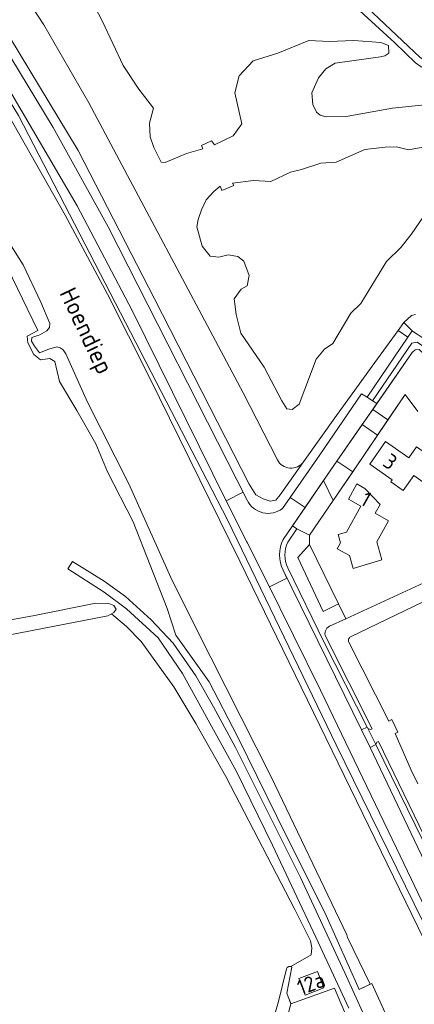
# Model space of a CAD drawing. Header units: metres. Extents: x 209813 to 223847, y 571801 to 587119.
# Tile 709 of 746: x 221635 to 221737, y 584708 to 584964. Entities that reach past the tile are written whole.
import ezdxf
from ezdxf.enums import TextEntityAlignment as Align

# ---------------------------------------------------------------- set-up
doc = ezdxf.new("R2010")
doc.units = ezdxf.units.M
for name, color, linetype, lineweight in [('B-RO-GK-BESCHOEIING-G', 8, 'GK-BESCHOEIING', 0), ('B-RO-GR-BEPLANTING_CULTUUR_HEESTERS-GV', 8, 'Continuous', 0), ('B-RO-GR-GRAS-GV', 8, 'Continuous', 0), ('B-RO-GR-GROENVOORZIENING-GV', 8, 'Continuous', 0), ('B-RO-OG-BEBOUWING-T18', 8, 'Continuous', 0), ('B-RO-OG-TERREIN_CULTUURSCHEIDING-GV', 8, 'Continuous', 0), ('B-RO-OG-TERREIN_ERF-GV', 8, 'Continuous', 0), ('B-RO-OG-TOPOGRAFIE-T18', 8, 'Continuous', 0), ('B-RO-OG-WATER_KANAAL-GV', 8, 'Continuous', 0), ('B-RO-OG-WEG-GV', 8, 'Continuous', 0), ('B-RO-VH-VERHARDING_BETONSTRAATSTEEN-GV', 8, 'Continuous', 0), ('B-RO-VH-VERHARDING_HALFVERHARDING-GV', 8, 'Continuous', 0), ('B-RO-VH-VERHARDING_HALFVERHARDING_GRIND-GV', 8, 'Continuous', 0), ('B-RO-VH-VERHARDING_OPEN-GV', 8, 'Continuous', 0), ('B-RO-VH-VERHARDING_PUIN-GV', 8, 'Continuous', 0), ('B-RO-VH-VERHARDING_TEGEL-GV', 8, 'Continuous', 0)]:
    doc.layers.add(name, color=color, linetype=linetype, lineweight=lineweight)
doc.styles.add('NLCS-ISO-M200-T18', font='txt', dxfattribs={"height": 0.36})
doc.linetypes.add('GK-BESCHOEIING', pattern='A,30,-5,[1,NLCS.shx,S=1,R=0,X=0,Y=0],-5', length=40)

msp = doc.modelspace()

# ---------------------------------------------------------------- linework, layer by layer
at = {"layer": 'B-RO-GK-BESCHOEIING-G', "flags": 128}
for points in [[(221875.738, 584454.845), (221874.508, 584455.066), (221873.062, 584455.961), (221872.183, 584457.19), (221847.773, 584506.691), (221791.235, 584619.586), (221692.021, 584823.048), (221668.547, 584870.73), (221657.634, 584892.46), (221646.635, 584912.998), (221631.561, 584939.584), (221622.157, 584954.665), (221605.775, 584980.039), (221592.815, 584999.476), (221533.755, 585091.875), (221484.107, 585170.707), (221456.455, 585214.021), (221415.099, 585277.685), (221382.506, 585326.88), (221353.466, 585369.682), (221298.776, 585452.31), (221262.849, 585507.464), (221235.508, 585549.912)], [(221705.614, 584717.47), (221704.3, 584710.74), (221704.659, 584709.815)], [(221726.004, 584713.065), (221723.068, 584711.688)], [(221733.071, 584696.681), (221733.767, 584697.044), (221726.419, 584713.26), (221726.004, 584713.065)], [(221704.659, 584709.815), (221705.325, 584708.1)]]:
    msp.add_lwpolyline(points, dxfattribs=at)
at = {"layer": 'B-RO-GR-BEPLANTING_CULTUUR_HEESTERS-GV', "flags": 128}
msp.add_lwpolyline([(221721.431, 584846.218), (221727.914, 584855.789), (221723.893, 584858.509), (221717.314, 584849.025)], close=True, dxfattribs=at)
at = {"layer": 'B-RO-GR-GRAS-GV', "flags": 128}
for points in [[(221741.016, 584871.889), (221742.263, 584875.374), (221739.355, 584877.441), (221738.707, 584878.035), (221737.708, 584877.954), (221736.872, 584877.252), (221726.626, 584862.447), (221730.6, 584859.759), (221735.044, 584866.329), (221738.368, 584861.92)], [(221658.678, 584809.351), (221657.708, 584808.846), (221594.16, 584796.523), (221573.084, 584792.465), (221558.757, 584789.837)], [(221699.749, 584700.51), (221702.157, 584708.548), (221704.203, 584717.084), (221704.394, 584717.405), (221704.792, 584717.673), (221705.315, 584717.643), (221710.632, 584720.694), (221710.837, 584722.487), (221710.484, 584724.309), (221706.387, 584732.471), (221688.409, 584767.031), (221680.608, 584780.79), (221674.864, 584790.355), (221666.421, 584802.111), (221662.547, 584806.065), (221658.678, 584809.351)], [(221658.259, 584560.817), (221657.866, 584557.975), (221654.908, 584546.054), (221662.703, 584543.813), (221672.303, 584548.909), (221674.288, 584552.614), (221695.999, 584548.737), (221722.35, 584675.17), (221724.09, 584685.3), (221724, 584689.21), (221723.01, 584695.44), (221722.15, 584699.15), (221716.68, 584712.03), (221705.298, 584707.995), (221703.681, 584701.717), (221701.431, 584696.801), (221700.021, 584695.097), (221695.446, 584691.702), (221687.903, 584687.187)]]:
    msp.add_lwpolyline(points, dxfattribs=at)
at = {"layer": 'B-RO-GR-GROENVOORZIENING-GV', "flags": 128}
for points in [[(221652.092, 584971.542), (221656.35, 584963.278), (221661.732, 584951.879), (221665.754, 584945.716), (221669.604, 584940.768), (221668.537, 584936.915), (221668.766, 584933.339), (221669.708, 584930.533), (221671.576, 584926.711), (221672.671, 584926.651), (221678.162, 584928.98), (221682.426, 584930.172), (221682.059, 584931.052), (221684.713, 584932.289), (221685.482, 584931.225), (221690.342, 584933.592), (221692.561, 584936.729), (221690.797, 584944.776), (221691.866, 584949.212), (221695.567, 584953.041), (221701.981, 584955.108), (221710.008, 584958.401), (221715.324, 584958.125), (221721.718, 584958.37), (221728.717, 584957.814), (221730.705, 584957.088), (221730.794, 584955.025), (221729.779, 584954.396), (221728.676, 584954.142), (221716.855, 584952.439), (221714.425, 584951.027), (221712.533, 584948.653), (221710.826, 584944.782), (221711.093, 584941.682), (221712.039, 584939.724), (221712.936, 584938.945), (221714.553, 584938.496), (221719.706, 584938.639), (221731.773, 584940.757), (221741.866, 584941.829)], [(221725.184, 584966.895), (221739.003, 584953.925), (221742.71, 584951.581), (221746.036, 584950.927), (221749.307, 584950.872), (221755.468, 584951.799), (221765.827, 584954.416), (221769.535, 584955.016), (221771.295, 584954.905), (221769.721, 584952.863), (221769.349, 584953.249), (221768.467, 584953.315), (221767.077, 584953.225), (221764.581, 584952.751), (221755.558, 584950.223), (221751.442, 584949.518), (221748.188, 584949.222), (221745.571, 584949.245), (221743.319, 584949.678), (221741.134, 584950.542), (221739.246, 584951.521), (221737.812, 584952.522), (221732.403, 584957.755), (221722.301, 584966.957)], [(221741.163, 584930.932), (221735.988, 584929.976), (221732.85, 584930.758), (221729.888, 584930.624), (221724.575, 584929.986), (221717.17, 584926.758), (221713.102, 584926.489), (221708.1, 584924.797), (221705.221, 584924.174), (221700.122, 584921.713), (221695.655, 584921.952), (221690.191, 584921.304), (221690.459, 584920.707), (221687.386, 584919.398), (221686.919, 584920.508), (221685.336, 584919.152), (221683.338, 584916.938), (221682.066, 584914.313), (221681.246, 584911.852), (221680.897, 584909.908), (221682.276, 584904.862), (221684.33, 584902.285), (221686.572, 584902.038), (221689.044, 584902.62), (221691.541, 584902.236), (221693.13, 584900.966), (221694.505, 584897.278), (221693.992, 584894.619), (221692.366, 584893.724), (221690.624, 584891.174), (221691.151, 584887.167), (221692.346, 584882.291), (221698.363, 584873.458), (221702.954, 584864.705), (221704.289, 584862.593), (221705.684, 584862.404), (221707.534, 584863.789), (221711.88, 584875.566), (221714.089, 584878.095), (221716.239, 584879.588), (221720.914, 584887.46), (221723.579, 584889.969), (221730.195, 584900.954), (221733.943, 584904.529), (221736.67, 584907.927), (221740.944, 584914.29)]]:
    msp.add_lwpolyline(points, dxfattribs=at)
at = {"layer": 'B-RO-OG-TERREIN_CULTUURSCHEIDING-GV', "flags": 128}
for points in [[(221705.173, 584839.611), (221712.841, 584850.698), (221723.741, 584866.557), (221725.162, 584865.624), (221735.769, 584881.216), (221733.244, 584883.02), (221727.172, 584874.698), (221717.189, 584860.909), (221708.602, 584848.81), (221702.584, 584840.288), (221701.403, 584838.87), (221699.986, 584838.587), (221698.144, 584839.248), (221696.255, 584840.288), (221694.46, 584843.075), (221669.877, 584891.21), (221649.998, 584929.786), (221632.143, 584959.305), (221606.022, 585000.152)], [(221610.295, 584989.197), (221630.25, 584957.661), (221643.477, 584935.735), (221657.803, 584909.935), (221693.982, 584838.904)], [(221737.811, 584887.113), (221736.729, 584886.851), (221734.744, 584885.017), (221736.896, 584882.873), (221738.031, 584882.116)], [(221703.143, 584836.676), (221705.173, 584839.611)], [(221706.934, 584831.424), (221704.567, 584827.969)], [(221715.366, 584806.089), (221719.64, 584808.061), (221717.736, 584811.933), (221713.704, 584809.95), (221707.185, 584823.983), (221710.156, 584827.35), (221710.204, 584829.753)], [(221717.736, 584811.933), (221710.156, 584827.35)], [(221704.57, 584821.245), (221714.048, 584801.905), (221725.206, 584779.875), (221725.402, 584779.533), (221726.14, 584779.22), (221726.519, 584779.403)], [(221726.519, 584779.403), (221714.419, 584803.372)], [(221728.165, 584776.169), (221727.715, 584775.952), (221727.442, 584775.368), (221745.884, 584737.712), (221747.619, 584737.598), (221746.081, 584741.299)], [(221744.829, 584742.066), (221742.676, 584746.065), (221728.165, 584776.169)]]:
    msp.add_lwpolyline(points, dxfattribs=at)
for points in [[(221726.578, 584864.695), (221727.682, 584863.97), (221736.872, 584877.252), (221737.708, 584877.954), (221738.707, 584878.035), (221739.355, 584877.441), (221742.263, 584875.374), (221742.641, 584876.432), (221742.88, 584876.74), (221738.218, 584879.967), (221736.807, 584879.69)], [(221705.78, 584832.216), (221706.934, 584831.424), (221710.204, 584829.753), (221716.349, 584838.764), (221713.815, 584843.946)]]:
    msp.add_lwpolyline(points, close=True, dxfattribs=at)
at = {"layer": 'B-RO-OG-TERREIN_CULTUURSCHEIDING-GV'}
msp.add_lwpolyline([(221714.419, 584803.372, -0.4249216), (221715.366, 584806.089)], format="xyb", dxfattribs=at)
at = {"layer": 'B-RO-OG-TERREIN_ERF-GV', "flags": 128}
for points in [[(221733.767, 584697.044), (221726.419, 584713.26), (221723.068, 584711.688), (221714.509, 584730.897), (221701.708, 584756.663), (221691.488, 584777.463), (221684.042, 584791.614), (221675.382, 584803.803), (221673.183, 584810.687), (221664.348, 584833.278), (221657.649, 584846.235), (221654.554, 584853.503), (221649.648, 584862.197), (221645.147, 584869.763), (221643.908, 584874.942), (221642.65, 584875.666), (221640.156, 584875.388), (221638.493, 584876.709), (221636.914, 584879.735), (221636.743, 584881.547), (221639.5, 584882.994), (221628.868, 584904.785)], [(221738.368, 584861.92), (221735.044, 584866.329), (221722.493, 584847.775), (221710.204, 584829.753), (221710.156, 584827.35), (221719.64, 584808.061), (221759.073, 584826.254)], [(221720.404, 584706.855), (221711.869, 584725.29), (221700.603, 584749.159), (221691.172, 584768.339), (221684.217, 584780.913), (221677.113, 584793.827), (221670.842, 584803.097), (221662.546, 584810.661), (221656.746, 584814.985), (221647.314, 584821.068), (221648.557, 584822.89), (221656.745, 584817.863), (221662.353, 584813.837), (221669.028, 584807.786), (221674.679, 584801.692), (221680.609, 584793.232), (221685.196, 584785.155), (221690.977, 584774.564), (221707.812, 584740.764), (221719.398, 584716), (221724.412, 584704.917)], [(221761.189, 584822.739), (221720.893, 584803.326)], [(221593.629, 584800.686), (221638.63, 584808.88), (221654.552, 584812.064), (221657.941, 584811.98), (221659.306, 584811.512), (221659.882, 584810.553), (221659.307, 584809.679), (221658.678, 584809.351), (221662.547, 584806.065), (221666.421, 584802.111), (221674.864, 584790.355), (221680.608, 584780.79), (221688.409, 584767.031), (221706.387, 584732.471), (221710.484, 584724.309), (221710.837, 584722.487), (221710.632, 584720.694), (221705.315, 584717.643), (221705.614, 584717.47), (221704.3, 584710.74), (221705.298, 584707.995), (221716.68, 584712.03), (221722.15, 584699.15)], [(221720.434, 584801.974), (221730.793, 584781.463), (221731.568, 584781.836), (221733.143, 584778.568), (221732.514, 584778.265), (221736.618, 584768.723), (221738.374, 584765.124)]]:
    msp.add_lwpolyline(points, dxfattribs=at)
for points in [[(221743.484, 584848.913), (221739.745, 584843.594), (221737.293, 584845.327), (221734.525, 584841.412), (221731.314, 584843.665), (221731.687, 584844.197), (221725.879, 584848.272), (221729.97, 584854.112), (221736.062, 584849.85), (221738.07, 584852.72)], [(221730.775, 584833.513), (221727.674, 584828.066), (221729.035, 584823.335), (221721.564, 584821.119), (221720.573, 584824.461), (221717.379, 584826.259), (221718.255, 584827.801), (221717.656, 584829.957), (221719.773, 584830.551), (221723.576, 584837.289), (221720.294, 584839.141), (221722.529, 584843.103), (221724.624, 584841.94), (221728.548, 584837.725), (221727.284, 584835.476)], [(221712.279, 584716.365), (221713.913, 584712.101), (221709.067, 584710.244), (221707.433, 584714.508)]]:
    msp.add_lwpolyline(points, close=True, dxfattribs=at)
at = {"layer": 'B-RO-OG-TERREIN_ERF-GV'}
msp.add_lwpolyline([(221720.893, 584803.326, 0.4205939), (221720.434, 584801.974)], format="xyb", dxfattribs=at)
at = {"layer": 'B-RO-OG-WATER_KANAAL-GV', "flags": 128}
for points in [[(221791.235, 584619.586), (221692.021, 584823.048), (221668.547, 584870.73), (221657.634, 584892.46), (221646.635, 584912.998), (221631.561, 584939.584), (221622.157, 584954.665), (221605.775, 584980.039), (221592.815, 584999.476), (221533.755, 585091.875), (221484.107, 585170.707), (221456.455, 585214.021)], [(221791.235, 584619.586), (221692.021, 584823.048), (221668.547, 584870.73), (221657.634, 584892.46), (221646.635, 584912.998), (221631.561, 584939.584), (221622.157, 584954.665), (221605.775, 584980.039), (221592.815, 584999.476), (221533.755, 585091.875), (221484.107, 585170.707), (221456.455, 585214.021)], [(221539.088, 585052.944), (221635.668, 584900.024), (221640.245, 584890.349), (221642.591, 584884.794), (221642.51, 584883.743), (221641.847, 584882.869), (221640.025, 584881.868), (221637.958, 584881.121), (221637.873, 584880.247), (221638.641, 584878.904), (221639.899, 584877.136), (221642.385, 584878.165), (221644.464, 584878.692), (221645.309, 584878.513), (221646.131, 584877.976), (221646.778, 584876.932), (221652.422, 584864.391), (221663.185, 584843.088), (221674.088, 584818.811), (221680.624, 584805.704), (221700.232, 584766.925), (221719.927, 584725.921), (221720.112, 584725.158), (221726.004, 584713.065), (221726.419, 584713.26), (221733.767, 584697.044)], [(221539.088, 585052.944), (221635.668, 584900.024), (221640.245, 584890.349), (221642.591, 584884.794), (221642.51, 584883.743), (221641.847, 584882.869), (221640.025, 584881.868), (221637.958, 584881.121), (221637.873, 584880.247), (221638.641, 584878.904), (221639.899, 584877.136), (221642.385, 584878.165), (221644.464, 584878.692), (221645.309, 584878.513), (221646.131, 584877.976), (221646.778, 584876.932), (221652.422, 584864.391), (221663.185, 584843.088), (221674.088, 584818.811), (221680.624, 584805.704), (221700.232, 584766.925), (221719.927, 584725.921), (221720.112, 584725.158), (221726.004, 584713.065), (221726.419, 584713.26), (221733.767, 584697.044)]]:
    msp.add_lwpolyline(points, dxfattribs=at)
at = {"layer": 'B-RO-OG-WEG-GV', "flags": 128}
for points in [[(221417.779, 585277.41), (221482.601, 585178.628), (221492.427, 585162.574), (221537.213, 585090.859), (221584.652, 585015.867), (221620.78, 584961.122), (221634.456, 584938.839), (221688.878, 584833.76), (221717.132, 584775.258), (221755.452, 584697.172)], [(221764.088, 584683.505), (221749.834, 584712.875), (221732.868, 584748.388), (221713.093, 584789.497), (221698.969, 584817.933), (221688.511, 584838.721), (221664.051, 584888.212), (221649.78, 584915.398), (221632.734, 584944.427), (221620.016, 584965.443), (221591.271, 585009.396), (221568.228, 585044.936), (221554.598, 585066.389), (221543.499, 585083.893), (221517.743, 585125.016), (221491.717, 585165.967), (221453.983, 585225.422)], [(221494.898, 585170.745), (221516.718, 585135.486), (221565.45, 585057.954), (221590.434, 585019.812), (221600.105, 585004.945), (221606.022, 585000.152), (221632.143, 584959.305), (221649.998, 584929.786), (221669.877, 584891.21), (221694.46, 584843.075), (221696.255, 584840.288), (221698.144, 584839.248), (221699.986, 584838.587), (221701.403, 584838.87), (221702.584, 584840.288), (221708.602, 584848.81)], [(221701.82, 584849.374), (221692.947, 584866.814), (221652.778, 584942.163), (221641.03, 584962.428), (221636.281, 584969.825)]]:
    msp.add_lwpolyline(points, dxfattribs=at)
at = {"layer": 'B-RO-OG-WEG-GV'}
msp.add_lwpolyline([(221708.602, 584848.81, -0.5582321), (221701.82, 584849.374)], format="xyb", dxfattribs=at)
at = {"layer": 'B-RO-VH-VERHARDING_BETONSTRAATSTEEN-GV', "flags": 128}
for points in [[(221735.769, 584881.216), (221725.162, 584865.624), (221726.578, 584864.695), (221736.807, 584879.69), (221738.218, 584879.967), (221742.88, 584876.74), (221743.933, 584878.181), (221736.896, 584882.873)], [(221725.206, 584779.875), (221723.683, 584779.161), (221725.952, 584774.544), (221727.442, 584775.368)]]:
    msp.add_lwpolyline(points, close=True, dxfattribs=at)
for points in [[(221725.162, 584865.624), (221723.741, 584866.557), (221712.841, 584850.698), (221705.173, 584839.611)], [(221709.033, 584836.966), (221715.74, 584846.757), (221727.682, 584863.97), (221726.578, 584864.695)], [(221693.982, 584838.904), (221692.955, 584840.918), (221688.511, 584838.721), (221699.751, 584816.359), (221704.291, 584818.631), (221703.297, 584820.66)], [(221703.356, 584828.677), (221709.033, 584836.966), (221705.173, 584839.611), (221703.143, 584836.676)]]:
    msp.add_lwpolyline(points, dxfattribs=at)
at = {"layer": 'B-RO-VH-VERHARDING_BETONSTRAATSTEEN-GV'}
for points in [[(221703.143, 584836.676, -0.4761524), (221693.982, 584838.904)], [(221703.297, 584820.66, -0.2343762), (221703.356, 584828.677)]]:
    msp.add_lwpolyline(points, format="xyb", dxfattribs=at)
at = {"layer": 'B-RO-VH-VERHARDING_HALFVERHARDING-GV', "flags": 128}
msp.add_lwpolyline([(221722.301, 584966.957), (221732.403, 584957.755), (221737.812, 584952.522), (221739.246, 584951.521), (221741.134, 584950.542), (221743.319, 584949.678), (221745.571, 584949.245), (221748.188, 584949.222), (221751.442, 584949.518), (221755.558, 584950.223), (221764.581, 584952.751), (221767.077, 584953.225), (221768.467, 584953.315), (221769.349, 584953.249), (221769.721, 584952.863), (221771.295, 584954.905), (221769.535, 584955.016), (221761.738, 584953.544), (221755.468, 584951.799), (221749.307, 584950.872), (221746.036, 584950.927), (221742.71, 584951.581), (221739.003, 584953.925), (221725.184, 584966.895)], dxfattribs=at)
at = {"layer": 'B-RO-VH-VERHARDING_HALFVERHARDING_GRIND-GV', "flags": 128}
msp.add_lwpolyline([(221735.769, 584881.216), (221736.896, 584882.873), (221734.744, 584885.017), (221733.244, 584883.02)], close=True, dxfattribs=at)
at = {"layer": 'B-RO-VH-VERHARDING_OPEN-GV', "flags": 128}
for points in [[(221726.626, 584862.447), (221723.893, 584858.509), (221727.914, 584855.789), (221730.6, 584859.759)], [(221717.314, 584849.025), (221713.815, 584843.946), (221716.349, 584838.764), (221721.431, 584846.218)]]:
    msp.add_lwpolyline(points, close=True, dxfattribs=at)
at = {"layer": 'B-RO-VH-VERHARDING_PUIN-GV', "flags": 128}
msp.add_lwpolyline([(221724.412, 584704.917), (221719.398, 584716), (221707.812, 584740.764), (221690.977, 584774.564), (221685.196, 584785.155), (221680.609, 584793.232), (221674.679, 584801.692), (221669.028, 584807.786), (221662.353, 584813.837), (221656.745, 584817.863), (221648.557, 584822.89), (221647.314, 584821.068), (221656.746, 584814.985), (221662.546, 584810.661), (221670.842, 584803.097), (221677.113, 584793.827), (221684.217, 584780.913), (221691.172, 584768.339), (221700.603, 584749.159), (221711.869, 584725.29), (221720.404, 584706.855)], dxfattribs=at)
at = {"layer": 'B-RO-VH-VERHARDING_TEGEL-GV', "flags": 128}
for points in [[(221704.567, 584827.969), (221706.934, 584831.424), (221705.78, 584832.216), (221703.356, 584828.677)], [(221703.297, 584820.66), (221723.683, 584779.161), (221725.206, 584779.875), (221714.048, 584801.905), (221704.57, 584821.245)]]:
    msp.add_lwpolyline(points, dxfattribs=at)
at = {"layer": 'B-RO-VH-VERHARDING_TEGEL-GV'}
msp.add_lwpolyline([(221704.57, 584821.245, -0.2330459), (221704.567, 584827.969)], format="xyb", dxfattribs=at)
at = {"layer": 'B-RO-VH-VERHARDING_TEGEL-GV', "flags": 128}
msp.add_lwpolyline([(221744.63, 584735.519), (221745.789, 584736.045), (221751.392, 584735.675), (221753.752, 584736.745), (221751.567, 584737.337), (221745.884, 584737.712), (221727.442, 584775.368), (221725.952, 584774.544)], close=True, dxfattribs=at)

# ---------------------------------------------------------------- texts
at = {"layer": 'B-RO-OG-BEBOUWING-T18', "style": 'NLCS-ISO-M200-T18'}
for s, rotation, p in [('3', 324.8, (221731.201, 584848.897)), ('1', 330.3, (221724.895, 584839.157)), ('12a', 21, (221710.584, 584713.244))]:
    msp.add_text(s, height=4, rotation=rotation, dxfattribs=at).set_placement(p, align=Align.MIDDLE)
at = {"layer": 'B-RO-OG-TOPOGRAFIE-T18', "style": 'NLCS-ISO-M200-T18'}
msp.add_text('Hoendiep', height=4.5, rotation=295.5, dxfattribs=at).set_placement((221651.574, 584882.648), align=Align.MIDDLE)

doc.saveas('drawing.dxf')
